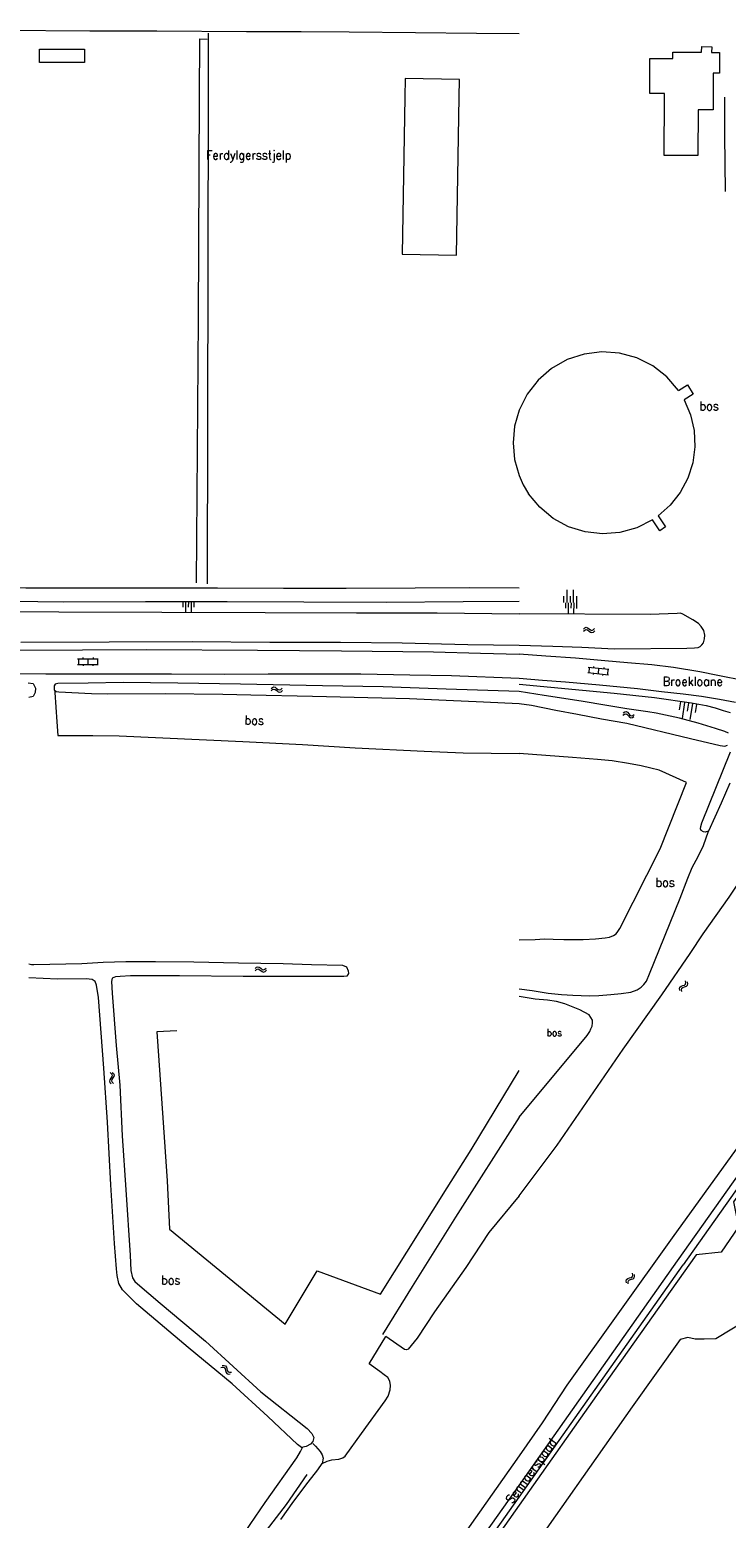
# Model space of a CAD drawing. Header units: metres. Extents: x 189705 to 199106, y 581686 to 588448.
# Tile 544 of 555: x 197891 to 198046, y 587684 to 588015. Entities that reach past the tile are written whole.
import ezdxf
from ezdxf.enums import TextEntityAlignment as Align

# ---------------------------------------------------------------- set-up
doc = ezdxf.new("R2010")
doc.units = ezdxf.units.M
doc.layers.add('B-WA-OG-GBKN-G', color=7, linetype='Continuous', lineweight=18)
doc.styles.add('Style-STANDARD', font='STANDARD.shx')

msp = doc.modelspace()

# ---------------------------------------------------------------- linework, layer by layer
at = {"layer": 'B-WA-OG-GBKN-G'}
for p, q in [((198010.725, 587887.526), (198010.724, 587890.391)), ((198012.157, 587887.526), (198012.156, 587890.392)), ((197925.105, 587887.772), (197925.099, 587886.517)), ((197925.733, 587887.769), (197925.721, 587885.259)), ((197926.36, 587887.766), (197926.354, 587886.511)), ((197926.987, 587887.763), (197926.976, 587885.253)), ((197927.615, 587887.76), (197927.609, 587886.505)), ((198010.008, 587887.525), (198010.008, 587888.958)), ((198010.352, 587887.512), (198010.332, 587886.283)), ((198010.967, 587887.501), (198010.925, 587885.043)), ((198011.441, 587887.526), (198011.44, 587888.959)), ((198011.581, 587887.491), (198011.56, 587886.262)), ((198012.195, 587887.481), (198012.154, 587885.023)), ((198012.81, 587887.47), (198012.789, 587886.242)), ((198012.874, 587887.527), (198012.873, 587888.959)), ((198014.333, 587881.647), (198014.63, 587881.925)), ((198014.353, 587881.151), (198014.652, 587881.427)), ((198014.63, 587881.925), (198014.934, 587882.048)), ((198014.652, 587881.427), (198014.958, 587881.547)), ((198014.934, 587882.048), (198015.258, 587881.952)), ((198014.958, 587881.547), (198015.27, 587881.456)), ((198015.258, 587881.952), (198015.579, 587881.702)), ((198015.27, 587881.456), (198015.601, 587881.206)), ((198015.579, 587881.702), (198015.902, 587881.452)), ((198015.601, 587881.206), (198015.922, 587880.954)), ((198015.902, 587881.452), (198016.217, 587881.356)), ((198015.922, 587880.954), (198016.237, 587880.858)), ((198016.217, 587881.356), (198016.531, 587881.479)), ((198016.237, 587880.858), (198016.551, 587880.982)), ((198016.531, 587881.479), (198016.83, 587881.757)), ((198016.551, 587880.982), (198016.85, 587881.261)), ((197901.706, 587874.982), (197906.306, 587874.982)), ((197901.706, 587873.782), (197906.306, 587873.782)), ((197901.906, 587874.982), (197901.906, 587873.782)), ((197902.858, 587875.282), (197902.858, 587874.982)), ((197902.958, 587873.782), (197902.958, 587873.482)), ((197904.006, 587874.982), (197904.006, 587873.782)), ((197905.056, 587873.782), (197905.056, 587873.482)), ((197905.156, 587875.282), (197905.156, 587874.982)), ((197906.106, 587874.982), (197906.106, 587873.782)), ((198015.426, 587873.135), (198020.004, 587872.684)), ((198015.625, 587873.115), (198015.507, 587871.921)), ((198016.602, 587873.32), (198016.572, 587873.022)), ((198017.715, 587872.909), (198017.597, 587871.715)), ((198018.889, 587873.095), (198018.859, 587872.797)), ((198019.805, 587872.704), (198019.687, 587871.509)), ((198015.308, 587871.941), (198019.886, 587871.49)), ((198016.554, 587871.818), (198016.525, 587871.519)), ((198018.642, 587871.612), (198018.613, 587871.314)), ((197944.775, 587868.391), (197945.075, 587868.668)), ((197944.793, 587867.895), (197945.094, 587868.17)), ((197945.075, 587868.668), (197945.379, 587868.789)), ((197945.094, 587868.17), (197945.4, 587868.288)), ((197945.379, 587868.789), (197945.703, 587868.691)), ((197945.4, 587868.288), (197945.712, 587868.195)), ((197945.703, 587868.691), (197946.023, 587868.439)), ((197945.712, 587868.195), (197946.042, 587867.943)), ((197946.023, 587868.439), (197946.344, 587868.187)), ((197946.042, 587867.943), (197946.361, 587867.689)), ((197946.344, 587868.187), (197946.658, 587868.09)), ((197946.361, 587867.689), (197946.675, 587867.591)), ((197946.658, 587868.09), (197946.973, 587868.21)), ((197946.675, 587867.591), (197946.99, 587867.713)), ((197946.973, 587868.21), (197947.274, 587868.486)), ((197946.99, 587867.713), (197947.291, 587867.99)), ((198023.114, 587862.486), (198023.456, 587862.706)), ((198023.18, 587862.978), (198023.522, 587863.2)), ((198023.456, 587862.706), (198023.778, 587862.771)), ((198023.522, 587863.2), (198023.842, 587863.268)), ((198023.778, 587862.771), (198024.07, 587862.626)), ((198023.842, 587863.268), (198024.145, 587863.117)), ((198024.07, 587862.626), (198024.353, 587862.322)), ((198024.145, 587863.117), (198024.418, 587862.815)), ((198024.418, 587862.815), (198024.692, 587862.513)), ((198025.315, 587862.429), (198025.659, 587862.651)), ((198035.968, 587865.426), (198035.688, 587863.666)), ((198036.848, 587865.286), (198036.288, 587861.766)), ((198037.728, 587865.146), (198037.448, 587863.386)), ((198038.608, 587865.006), (198038.048, 587861.486)), ((198039.488, 587864.866), (198039.208, 587863.106)), ((198024.353, 587862.322), (198024.625, 587862.018)), ((198024.625, 587862.018), (198024.918, 587861.869)), ((198024.692, 587862.513), (198024.985, 587862.363)), ((198024.918, 587861.869), (198025.249, 587861.937)), ((198024.985, 587862.363), (198025.315, 587862.429)), ((198025.249, 587861.937), (198025.592, 587862.159)), ((197941.215, 587806.12), (197941.513, 587806.397)), ((197941.513, 587806.397), (197941.817, 587806.518)), ((197941.817, 587806.518), (197942.142, 587806.421)), ((197942.142, 587806.421), (197942.462, 587806.17)), ((197941.233, 587805.623), (197941.533, 587805.899)), ((197941.533, 587805.899), (197941.839, 587806.018)), ((197941.839, 587806.018), (197942.152, 587805.925)), ((197942.152, 587805.925), (197942.482, 587805.674)), ((197942.462, 587806.17), (197942.784, 587805.919)), ((197942.482, 587805.674), (197942.802, 587805.421)), ((197942.784, 587805.919), (197943.098, 587805.822)), ((197942.802, 587805.421), (197943.117, 587805.324)), ((197943.098, 587805.822), (197943.412, 587805.944)), ((197943.117, 587805.324), (197943.431, 587805.447)), ((197943.412, 587805.944), (197943.713, 587806.221)), ((197943.431, 587805.447), (197943.731, 587805.725)), ((198037.092, 587802.657), (198037.165, 587802.986)), ((198037.165, 587802.986), (198037.1, 587803.389)), ((198037.588, 587802.726), (198037.523, 587803.13)), ((198035.737, 587801.654), (198035.804, 587801.974)), ((198035.803, 587801.252), (198035.737, 587801.654)), ((198035.804, 587801.974), (198036.064, 587802.191)), ((198036.064, 587802.191), (198036.45, 587802.319)), ((198036.163, 587801.395), (198036.233, 587801.716)), ((198036.227, 587800.993), (198036.163, 587801.395)), ((198036.233, 587801.716), (198036.483, 587801.925)), ((198036.45, 587802.319), (198036.837, 587802.449)), ((198036.483, 587801.925), (198036.875, 587802.061)), ((198036.837, 587802.449), (198037.092, 587802.657)), ((198036.875, 587802.061), (198037.263, 587802.188)), ((198037.263, 587802.188), (198037.517, 587802.397)), ((198037.517, 587802.397), (198037.588, 587802.726)), ((197908.839, 587781.381), (197908.765, 587781.061)), ((197908.765, 587781.061), (197908.91, 587780.756)), ((197909.069, 587781.718), (197908.839, 587781.381)), ((197908.91, 587780.756), (197909.207, 587780.476)), ((197908.93, 587782.961), (197909.226, 587782.681)), ((197909.296, 587782.065), (197909.069, 587781.718)), ((197909.226, 587782.681), (197909.367, 587782.384)), ((197909.335, 587781.435), (197909.26, 587781.114)), ((197909.26, 587781.114), (197909.403, 587780.809)), ((197909.367, 587782.384), (197909.296, 587782.065)), ((197909.563, 587781.774), (197909.335, 587781.435)), ((197909.403, 587780.809), (197909.701, 587780.529)), ((197909.424, 587783.014), (197909.722, 587782.736)), ((197909.79, 587782.111), (197909.563, 587781.774)), ((197909.722, 587782.736), (197909.864, 587782.441)), ((197909.864, 587782.441), (197909.79, 587782.111)), ((198023.858, 587736.622), (198023.934, 587736.941)), ((198023.934, 587736.941), (198024.201, 587737.15)), ((198024.201, 587737.15), (198024.59, 587737.267)), ((198024.356, 587736.67), (198024.612, 587736.872)), ((198024.59, 587737.267), (198024.981, 587737.385)), ((198024.612, 587736.872), (198025.008, 587736.997)), ((198024.981, 587737.385), (198025.242, 587737.586)), ((198025.008, 587736.997), (198025.399, 587737.113)), ((198025.242, 587737.586), (198025.324, 587737.913)), ((198025.324, 587737.913), (198025.27, 587738.318)), ((198025.399, 587737.113), (198025.659, 587737.314)), ((198025.659, 587737.314), (198025.74, 587737.642)), ((198025.74, 587737.642), (198025.686, 587738.047)), ((198023.913, 587736.219), (198023.858, 587736.622)), ((198024.277, 587736.352), (198024.356, 587736.67)), ((198024.329, 587735.947), (198024.277, 587736.352)), ((197933.626, 587717.376), (197934.032, 587717.411)), ((197933.915, 587717.78), (197934.32, 587717.818)), ((197934.032, 587717.411), (197934.347, 587717.318)), ((197934.32, 587717.818), (197934.635, 587717.728)), ((197934.347, 587717.318), (197934.538, 587717.054)), ((197934.538, 587717.054), (197934.646, 587716.653)), ((197934.635, 587717.728), (197934.833, 587717.453)), ((197934.833, 587717.453), (197934.933, 587717.059)), ((197934.933, 587717.059), (197935.035, 587716.663)), ((197934.646, 587716.653), (197934.745, 587716.257)), ((197934.745, 587716.257), (197934.934, 587715.988)), ((197934.934, 587715.988), (197935.258, 587715.894)), ((197935.035, 587716.663), (197935.224, 587716.394)), ((197935.224, 587716.394), (197935.547, 587716.298)), ((197935.258, 587715.894), (197935.665, 587715.93)), ((197935.547, 587716.298), (197935.954, 587716.334))]:
    msp.add_line(p, q, dxfattribs=at)
at = {"layer": 'B-WA-OG-GBKN-G', "flags": 128}
for points in [[(197829.762, 588014.94), (197831.826, 588014.975), (197836.754, 588014.907), (197855.811, 588014.949), (197872.148, 588014.875), (197884.75, 588014.853), (197904.389, 588014.734), (197919.354, 588014.705), (197939.299, 588014.607), (197951.469, 588014.617), (197962.165, 588014.545), (197976.951, 588014.366), (197990.542, 588014.229), (198000, 588014.124)], [(197928.835, 588000), (197928.889, 588012.952), (197930.524, 588012.878)], [(197930.762, 588014.244), (197930.734, 588000)], [(197893.199, 588010.672), (197903.199, 588010.672), (197903.199, 588007.672), (197893.199, 588007.672), (197893.199, 588010.672)], [(198032.351, 588000), (198032.354, 588000.802), (198029.102, 588000.815), (198029.148, 588008.583), (198034.264, 588008.552), (198034.272, 588010.004), (198040.662, 588009.966)], [(198040.662, 588009.966), (198040.684, 588011.223), (198042.891, 588011.185), (198042.87, 588009.953)], [(198042.87, 588009.953), (198044.643, 588009.942), (198044.611, 588005.321), (198043.25, 588005.323), (198043.243, 588000)], [(197986.738, 588003.921), (197974.638, 588004.127), (197974.568, 588000)], [(197986.674, 588000), (197986.738, 588003.921)], [(197928.188, 587891.947), (197928.628, 587950.684), (197928.835, 588000)], [(197930.734, 588000), (197930.662, 587962.997)], [(197973.971, 587965.019), (197986.1, 587964.856), (197986.674, 588000)], [(197974.568, 588000), (197973.971, 587965.019)], [(198043.243, 588000), (198043.24, 587997.194), (198039.862, 587997.197), (198039.793, 587986.981), (198032.309, 587987.012), (198032.351, 588000)], [(198045.935, 587979.029), (198045.834, 587991.534), (198045.788, 587995.245), (198045.798, 588000)], [(197930.662, 587962.997), (197930.523, 587891.707)], [(198035.484, 587934.719), (198032.889, 587937.731), (198029.756, 587940.178), (198026.206, 587941.966), (198022.375, 587943.026), (198018.41, 587943.318), (198014.465, 587942.83), (198010.691, 587941.581), (198007.233, 587939.62), (198004.225, 587937.02), (198001.783, 587933.884), (198000, 587930.331)], [(198035.484, 587934.719), (198037.509, 587935.994), (198038.782, 587933.931)], [(198036.761, 587932.647), (198038.172, 587929.331), (198038.974, 587925.818), (198039.141, 587922.218), (198038.667, 587918.646), (198037.568, 587915.214), (198035.878, 587912.031), (198033.652, 587909.198), (198030.958, 587906.804)], [(198038.782, 587933.931), (198036.761, 587932.647)], [(198000, 587930.331), (197998.992, 587926.76), (197998.652, 587923.065), (197998.992, 587919.37), (198000, 587915.799)], [(198000, 587915.799), (198000.942, 587913.71), (198002.113, 587911.74)], [(198029.69, 587905.937), (198026.215, 587904.19), (198022.469, 587903.14), (198018.593, 587902.825), (198014.727, 587903.257), (198011.015, 587904.42), (198007.594, 587906.27), (198004.59, 587908.741), (198002.113, 587911.74)], [(198030.958, 587906.804), (198032.607, 587904.38), (198031.37, 587903.506), (198029.69, 587905.937)], [(197734.419, 587893.122), (197739.828, 587892.194), (197747.602, 587891.667), (197753.903, 587891.499), (197765.438, 587891.495), (197780.352, 587891.331), (197794.707, 587891.27), (197814.093, 587891.17), (197832.945, 587891.047), (197849.079, 587890.981), (197858.48, 587891.059), (197861.809, 587890.949), (197872.505, 587890.897), (197890.163, 587890.827), (197913.107, 587890.795), (197932.849, 587890.796), (197947.56, 587890.734), (197961.534, 587890.775), (197976.855, 587890.813), (197988.975, 587890.91), (198000, 587890.803)], [(197742.386, 587888.759), (197747.848, 587888.339), (197754.911, 587888.22), (197764.337, 587888.171), (197775.085, 587888.195), (197791.956, 587888.153), (197809.309, 587888.109), (197824.376, 587887.97), (197841.729, 587888.003), (197860.125, 587887.957), (197881.315, 587887.929), (197898.541, 587887.733), (197916.834, 587887.764), (197935.001, 587887.769), (197952.1, 587887.726), (197970.419, 587887.655), (197987.57, 587887.764), (198000, 587887.821)], [(197874.449, 587885.559), (197943.481, 587885.31), (197963.833, 587885.233), (197981.771, 587885.239), (198000, 587885.045)], [(198000, 587878.089), (198007.531, 587877.865), (198013.96, 587877.61), (198021.279, 587877.27), (198037.346, 587877.393), (198039.05, 587877.456), (198039.916, 587877.576), (198040.349, 587877.75), (198040.733, 587878.103), (198041.093, 587878.583), (198041.304, 587879.47), (198041.336, 587880.283), (198041.141, 587881.327), (198040.589, 587882.246), (198039.959, 587882.887), (198038.669, 587883.685), (198036.493, 587884.948), (198035.936, 587885.181), (198035.173, 587885.111), (198029.171, 587884.881), (198000, 587885.045)], [(197888.53, 587876.914), (197917.038, 587877.071), (197941.785, 587876.959), (197960.434, 587876.81), (197980.937, 587876.556), (197991.43, 587876.25), (198000, 587876.022)], [(197889.042, 587878.716), (197908.759, 587878.768), (197927.18, 587878.9), (197944.533, 587878.755), (197960.21, 587878.716), (197973.955, 587878.554), (197988.614, 587878.187), (198000, 587878.089)], [(198050.252, 587870.096), (198044.288, 587871.339), (198040.252, 587872.134), (198034.362, 587873.072), (198029.537, 587873.67), (198024.151, 587874.146), (198019.121, 587874.543), (198012.567, 587875.156), (198005.936, 587875.617), (198000, 587876.022)], [(197810.642, 587871.649), (197826.649, 587871.635), (197842.834, 587871.721), (197861.738, 587871.699), (197878.151, 587871.734), (197894.641, 587871.667), (197907.904, 587871.66), (197922.64, 587871.699), (197934.379, 587871.593), (197944.161, 587871.645), (197954.248, 587871.696), (197964.767, 587871.669), (197975.641, 587871.464), (197984.939, 587871.289), (198000, 587870.753)], [(197890.719, 587869.656), (197891.817, 587869.509), (197892.291, 587868.5), (197892.242, 587867.512), (197891.834, 587866.637), (197890.813, 587866.425)], [(198000, 587867.766), (197983.738, 587868.295), (197969.765, 587868.762), (197956.223, 587868.999), (197938.007, 587869.375), (197923.982, 587869.638), (197911.812, 587869.72), (197904.037, 587869.612), (197897.304, 587869.502), (197896.693, 587869.377), (197896.489, 587869.022), (197896.513, 587868.107), (197896.944, 587867.776), (197897.553, 587867.673), (197904.794, 587867.325), (197908.274, 587867.214), (197921.182, 587867.309), (197934.012, 587867.175), (197940.262, 587867.033), (197954.007, 587866.744), (197969.454, 587866.35), (197975.603, 587866.157), (197983.758, 587865.857), (197992.091, 587865.43), (198000, 587865.104)], [(198000, 587870.753), (198005.231, 587870.285), (198010.313, 587869.914), (198017.934, 587869.241), (198026.341, 587868.41), (198031.751, 587867.782), (198036.526, 587867.209), (198040.615, 587866.744), (198044.625, 587866.025), (198048.179, 587865.36)], [(198000, 587869.393), (198021.147, 587867.411), (198030.138, 587866.422), (198038.391, 587865.237), (198041.64, 587864.626), (198043.695, 587864.152), (198045.418, 587863.502), (198046.991, 587863.057)], [(197896.642, 587868.008), (197896.638, 587867.523), (197897.08, 587861.02), (197897.276, 587857.972), (197905.102, 587857.927), (197910.971, 587857.887), (197938.485, 587856.65), (197951.797, 587855.982), (197963.508, 587855.191), (197978.878, 587854.466), (197987.541, 587854.115), (198000, 587853.934)], [(198046.623, 587858.486), (198045.786, 587858.823), (198043.708, 587859.526), (198039.879, 587860.726), (198035.719, 587861.853), (198030.567, 587862.912), (198028.688, 587863.207), (198024.016, 587863.906), (198019.574, 587864.654), (198013.862, 587865.59), (198005.559, 587866.852), (198000, 587867.766)], [(198000, 587865.104), (198002.745, 587864.689), (198008.202, 587863.603), (198013.025, 587862.725), (198018.354, 587861.639), (198024.015, 587860.678), (198038.198, 587857.258), (198044.82, 587855.73), (198045.836, 587855.62), (198046.423, 587855.819)], [(198000, 587755.554), (198008.498, 587766.785), (198023.205, 587788.196), (198031.8, 587800.265), (198038.088, 587809.478), (198041.015, 587813.831), (198046.763, 587822.005), (198053.822, 587832.534), (198068.296, 587853.386), (198070.301, 587856.703)], [(198000, 587812.497), (198003.614, 587812.584), (198005.648, 587812.694), (198007.58, 587812.678), (198009.944, 587812.583), (198014.291, 587812.573), (198017.038, 587812.754), (198019.149, 587812.965), (198020.116, 587813.084), (198021.06, 587813.458), (198021.597, 587813.835), (198022.008, 587814.34), (198022.446, 587815.048), (198031.387, 587832.739), (198037.279, 587847.482), (198031.226, 587850.225), (198029.348, 587850.672), (198027.192, 587851.224), (198024.4, 587851.729), (198020.718, 587852.293), (198017.441, 587852.599), (198011.903, 587853.102), (198000, 587853.934)], [(198046.938, 587847.377), (198044.995, 587842.87), (198042.172, 587836.641), (198041.408, 587836.444), (198041.078, 587836.523), (198040.572, 587836.832), (198040.397, 587837.164), (198040.478, 587837.747), (198040.714, 587838.533), (198047.097, 587854.314)], [(198000, 587691.135), (198035.285, 587741.059), (198073.952, 587795.597), (198073.234, 587796.059), (198074.646, 587798.172), (198075.394, 587797.683), (198078.233, 587801.693), (198080.54, 587805.519), (198082.673, 587810.305), (198087.264, 587819.077), (198088.866, 587821.745), (198099.543, 587838.872)], [(198000, 587801.573), (198002.91, 587801.23), (198006.49, 587800.667), (198009.462, 587800.337), (198012.003, 587800.215), (198015.687, 587800.007), (198017.747, 587800.092), (198020.444, 587800.324), (198022.759, 587800.534), (198024.872, 587800.872), (198026.274, 587801.369), (198027.194, 587801.972), (198027.783, 587802.526), (198028.4, 587803.334), (198029.049, 587804.93), (198035.873, 587821.8), (198037.587, 587826.233), (198038.572, 587828.563), (198039.425, 587830.208), (198040.484, 587832.233), (198041.053, 587833.499), (198042.172, 587836.641)], [(197890.802, 587807.193), (197891.448, 587807.015), (197891.952, 587807.006), (197902.665, 587807.232), (197907.394, 587807.543), (197912.411, 587807.702), (197919.023, 587807.686), (197927.603, 587807.579), (197937.504, 587807.408), (197947.503, 587807.217), (197953.78, 587807.026), (197960.679, 587806.858), (197961.541, 587806.515), (197961.957, 587805.598), (197961.988, 587805.023), (197961.613, 587804.396), (197961.017, 587804.346), (197949.841, 587804.312), (197938.598, 587804.33), (197924.388, 587804.522), (197913.473, 587804.494), (197911.196, 587804.364), (197910.13, 587804.283), (197909.397, 587803.952), (197909.231, 587803.246), (197909.398, 587800.662), (197910.32, 587789.005)], [(197910.32, 587789.005), (197911.088, 587780.174), (197911.606, 587768.884), (197912.409, 587756.887), (197913.38, 587742.359), (197913.571, 587738.944), (197913.938, 587737.301), (197914.446, 587736.508), (197915.039, 587735.99), (197920.053, 587731.65), (197930.168, 587723.225), (197942.484, 587711.921), (197952.822, 587703.816), (197953.851, 587702.648), (197954.313, 587701.771), (197954.114, 587700.869), (197953.562, 587700.321), (197952.593, 587699.788), (197951.539, 587699.583), (197950.645, 587700.227), (197944.061, 587706.422), (197936.12, 587713.709), (197926.292, 587721.819), (197914.808, 587731.53), (197911.66, 587734.602), (197910.886, 587736.01), (197910.493, 587737.784), (197910.322, 587739.289), (197909.949, 587744.954), (197909.09, 587758.004), (197908.353, 587771.936), (197907.563, 587783.985), (197906.347, 587799.652), (197905.912, 587802.394), (197905.601, 587803.258), (197904.975, 587803.679), (197903.602, 587803.86), (197897.225, 587803.771), (197890.843, 587804.047)], [(198000, 587773.05), (198015.191, 587791.196), (198015.73, 587792.083), (198016.014, 587792.716), (198016.247, 587793.299), (198016.353, 587794.036), (198016.357, 587794.646), (198015.577, 587795.795), (198013.55, 587796.901), (198010.203, 587798.27), (198008.35, 587798.765), (198006.344, 587799.058), (198003.6, 587799.33), (198000, 587799.868)], [(198070.688, 587796.864), (198034.084, 587746.179)], [(197923.794, 587792.282), (197919.327, 587792.015), (197920.654, 587772.913), (197921.637, 587758.892), (197922.196, 587748.123), (197947.885, 587726.98), (197955.078, 587738.873), (197969.116, 587733.657), (197983.959, 587757.289), (197989.365, 587765.757), (198000, 587783.435)], [(198073.035, 587791.738), (198036.51, 587740.193)], [(198000, 587773.05), (197985.875, 587750.808), (197976.234, 587735.341), (197969.613, 587724.707)], [(198057.513, 587768.821), (198055.906, 587765.709), (198047.774, 587754.226), (198048.885, 587748.611), (198044.996, 587743.009), (198039.438, 587742.423), (198018.648, 587713.137), (198000, 587686.719)], [(198000, 587755.554), (197993.286, 587747.386), (197988.135, 587739.577), (197981.201, 587729.716), (197977.325, 587723.91), (197975.287, 587721.426), (197974.905, 587721.249), (197974.499, 587721.326), (197970.335, 587724.269)], [(198034.084, 587746.179), (198010.609, 587713.439), (198005.138, 587705.022), (198000, 587697.721)], [(198000, 587688.536), (198036.51, 587740.193)], [(198080.924, 587740.394), (198077.412, 587737.876), (198056.987, 587731.63), (198043.783, 587723.746)], [(197966.624, 587718.162), (197970.335, 587724.269)], [(198035.85, 587723.55), (198025.223, 587708.579), (198000, 587672.845)], [(198043.783, 587723.746), (198041.252, 587723.64), (198039.241, 587723.64), (198037.608, 587724.017), (198035.85, 587723.55)], [(197946.969, 587683.504), (197949.875, 587687.586), (197953.061, 587691.844), (197955.202, 587694.607), (197956.171, 587696.002), (197957.239, 587696.532), (197958.281, 587696.784), (197959.857, 587696.957), (197960.747, 587697.26), (197961.281, 587697.589), (197964.927, 587702.684), (197970.152, 587709.934), (197970.866, 587710.974), (197971.327, 587712.369), (197971.405, 587713.36), (197971.204, 587714.3), (197970.749, 587715.139), (197969.963, 587715.751), (197969.024, 587716.439), (197966.624, 587718.162)], [(197954.063, 587700.445), (197954.706, 587699.815), (197955.745, 587698.644), (197956.124, 587697.932), (197956.351, 587697.144), (197956.171, 587696.002)], [(197846.824, 587569.831), (197847.129, 587570.438), (197847.867, 587571.02), (197848.757, 587571.526), (197850.156, 587572.056), (197853.333, 587572.53), (197857.553, 587573.231), (197860.069, 587573.732), (197862.078, 587574.362), (197864.189, 587575.449), (197865.284, 587576.437), (197866.965, 587578.185), (197869.438, 587581.531), (197875.505, 587589.998), (197885.166, 587603.51), (197895.085, 587618.291), (197905.206, 587632.716), (197915.658, 587647.724), (197922.949, 587657.94), (197933.426, 587672.669), (197943.497, 587687.297), (197950.508, 587697.26), (197951.324, 587698.655), (197951.786, 587699.573)], [(198000, 587697.721), (197970.32, 587655.543), (197961.781, 587642.266), (197941.528, 587613.431)], [(197919.33, 587577.065), (197963.68, 587639.747), (198000, 587691.135)], [(197943.762, 587681.075), (197948.196, 587686.879), (197952.786, 587693.547)], [(197964.905, 587638.882), (198000, 587688.536)], [(198000, 587686.719), (197991.329, 587674.435), (197956.168, 587624.694), (197928.361, 587585.318), (197908.641, 587557.224), (197904.336, 587550.552), (197902.382, 587546.956), (197900.624, 587543.362), (197898.922, 587539.408), (197896.033, 587531.781), (197892.167, 587520.14)]]:
    msp.add_lwpolyline(points, dxfattribs=at)

# ---------------------------------------------------------------- texts
at = {"layer": 'B-WA-OG-GBKN-G', "style": 'Style-STANDARD'}
msp.add_text('Ferdylgersstjelp', height=2, dxfattribs=at).set_placement((197939.792, 587987.121), align=Align.MIDDLE_CENTER)
for s, height, p in [('bos', 2, (198040.185, 587930.286)), ('Broekloane', 2, (198032, 587869)), ('bos', 2, (198030.377, 587824.284)), ('bos', 1.6, (198006.132, 587791.063))]:
    msp.add_text(s, height=height, dxfattribs=at).set_placement(p)
for s, rotation, p in [('bos', 358.68243, (197938.875, 587860.408)), ('bos', 359.54164, (197920.287, 587735.811)), ('Sennaerspaad', 53.98947, (197998.469, 587686.881))]:
    msp.add_text(s, height=2, rotation=rotation, dxfattribs=at).set_placement(p)

doc.saveas('drawing.dxf')
